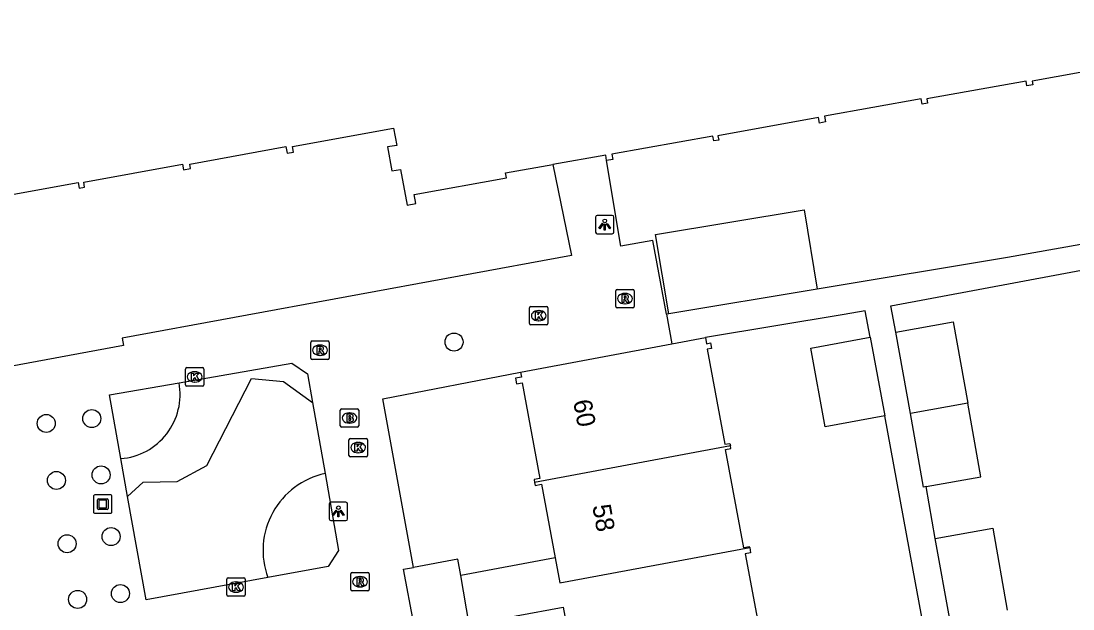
# Model space of a CAD drawing. Extents: x 157793 to 159380, y 380882 to 382313.
# Drawn here: x 158574.9 to 158631.9, y 381410.4 to 381442.3 of the extents above; entities that cross this region are included whole.
import ezdxf

# ---------------------------------------------------------------- set-up
doc = ezdxf.new("R2010")
doc.units = 0
for name, color, linetype in [('IMGEO_Boom', 7, 'Continuous'), ('IMGEO_Brandkraan', 7, 'Continuous'), ('IMGEO_Groenvoorziening', 7, 'Continuous'), ('IMGEO_Kolk', 7, 'Continuous'), ('IMGEO_Kunstobject', 7, 'Continuous'), ('IMGEO_Lichtpunt', 7, 'Continuous'), ('IMGEO_Pand', 7, 'Continuous'), ('IMGEO_Pand_nummerreeks', 7, 'Continuous'), ('IMGEO_Rioolput', 7, 'Continuous'), ('IMGEO_Voetpad_open', 7, 'Continuous')]:
    doc.layers.add(name, color=color, linetype=linetype)

msp = doc.modelspace()

# ---------------------------------------------------------------- linework, layer by layer
at = {"layer": 'IMGEO_Boom'}
for centre in [(158598.351, 381424.877), (158576.221, 381420.458), (158578.697, 381420.726), (158579.197, 381417.667), (158576.777, 381417.366), (158579.744, 381414.324), (158577.358, 381413.935), (158580.25, 381411.229), (158577.927, 381410.913)]:
    msp.add_circle(centre, 0.489, dxfattribs=at)
at = {"layer": 'IMGEO_Brandkraan'}
for p, q in [((158592.179, 381420.33), (158592.179, 381421.182)), ((158592.254, 381421.256), (158593.106, 381421.256)), ((158592.667, 381421.036), (158592.692, 381421.036)), ((158593.18, 381421.182), (158593.18, 381420.33)), ((158592.69, 381420.476), (158592.665, 381420.476)), ((158593.106, 381420.256), (158592.254, 381420.256))]:
    msp.add_line(p, q, dxfattribs=at)
for points in [[(158592.179, 381420.33), (158592.179, 381421.182)], [(158592.254, 381421.256), (158593.106, 381421.256)], [(158592.527, 381420.956), (158592.527, 381420.556), (158592.74, 381420.556)], [(158592.758, 381420.956), (158592.527, 381420.956)], [(158592.706, 381420.875), (158592.652, 381420.875), (158592.652, 381420.799)], [(158593.18, 381421.182), (158593.18, 381420.33)], [(158592.652, 381420.799), (158592.705, 381420.799)], [(158592.714, 381420.723), (158592.652, 381420.723), (158592.652, 381420.642)], [(158592.652, 381420.642), (158592.714, 381420.642)], [(158593.106, 381420.256), (158592.254, 381420.256)]]:
    msp.add_lwpolyline(points, dxfattribs=at)
for centre, radius, start, end in [((158592.256, 381421.18), 0.0765, 91.552, 178.448), ((158592.256, 381421.18), 0.0765, 91.552, 178.448), ((158592.707, 381420.837), 0.0379, 267.8285, 90.9355), ((158592.762, 381420.811), 0.145, 59.4692, 91.5367), ((158592.787, 381420.858), 0.0922, 285.5137, 58.1501), ((158593.104, 381421.18), 0.0765, 1.552, 88.448), ((158593.104, 381421.18), 0.0765, 1.552, 88.448), ((158592.256, 381420.332), 0.0765, 181.552, 268.448), ((158592.256, 381420.332), 0.0765, 181.552, 268.448), ((158592.715, 381420.682), 0.0404, 269.8759, 90.5077), ((158592.746, 381420.807), 0.251, 268.6676, 293.5347), ((158592.792, 381420.666), 0.105, 301.3115, 78.989), ((158593.104, 381420.332), 0.0765, 271.552, 358.448), ((158593.104, 381420.332), 0.0765, 271.552, 358.448)]:
    msp.add_arc(centre, radius, start, end, dxfattribs=at)
for centre, major_axis, ratio, start_param, end_param in [((158592.666, 381420.756), (-0.387, 0.002), 0.722429, 4.712389, 7.853982), ((158592.691, 381420.756), (-0.39, 0.002), 0.717154, 1.570796, 4.712389)]:
    msp.add_ellipse(centre, major_axis=major_axis, ratio=ratio, start_param=start_param, end_param=end_param, dxfattribs=at)
at = {"layer": 'IMGEO_Groenvoorziening'}
msp.add_lwpolyline([(158580.637, 381416.492), (158581.481, 381417.274), (158583.322, 381417.306), (158584.936, 381418.178), (158587.358, 381422.892), (158589.102, 381422.731), (158590.671, 381421.596)], dxfattribs=at)
for centre, radius, start, end in [((158580, 381422.027), 3.487, 274.4274, 10.4758), ((158592.24, 381413.579), 4.254, 102.0402, 200.4364)]:
    msp.add_arc(centre, radius, start, end, dxfattribs=at)
at = {"layer": 'IMGEO_Kolk'}
for p, q in [((158602.449, 381425.881), (158602.449, 381426.733)), ((158602.524, 381426.807), (158603.376, 381426.807)), ((158602.937, 381426.587), (158602.962, 381426.587)), ((158603.45, 381426.733), (158603.45, 381425.881)), ((158602.96, 381426.027), (158602.935, 381426.027)), ((158603.376, 381425.807), (158602.524, 381425.807)), ((158583.777, 381422.561), (158583.777, 381423.413)), ((158583.852, 381423.487), (158584.704, 381423.487)), ((158584.265, 381423.267), (158584.29, 381423.267)), ((158584.778, 381423.413), (158584.778, 381422.561)), ((158584.288, 381422.707), (158584.263, 381422.707)), ((158584.704, 381422.487), (158583.852, 381422.487)), ((158592.65, 381418.725), (158592.65, 381419.577)), ((158592.725, 381419.651), (158593.577, 381419.651)), ((158593.138, 381419.431), (158593.163, 381419.431)), ((158593.651, 381419.577), (158593.651, 381418.725)), ((158593.577, 381418.651), (158592.725, 381418.651)), ((158593.161, 381418.871), (158593.136, 381418.871)), ((158586.018, 381411.158), (158586.018, 381412.01)), ((158586.093, 381412.084), (158586.945, 381412.084)), ((158586.506, 381411.864), (158586.531, 381411.864)), ((158587.019, 381412.01), (158587.019, 381411.158)), ((158586.529, 381411.304), (158586.504, 381411.304)), ((158586.945, 381411.084), (158586.093, 381411.084))]:
    msp.add_line(p, q, dxfattribs=at)
for points in [[(158602.449, 381425.881), (158602.449, 381426.733)], [(158602.524, 381426.807), (158603.376, 381426.807)], [(158603.45, 381426.733), (158603.45, 381425.881)], [(158602.77, 381426.507), (158602.893, 381426.507), (158602.893, 381426.356), (158603.023, 381426.507), (158603.187, 381426.507), (158603.041, 381426.356), (158603.194, 381426.107), (158603.042, 381426.107), (158602.957, 381426.271), (158602.893, 381426.204), (158602.893, 381426.107), (158602.77, 381426.107), (158602.77, 381426.507)], [(158603.376, 381425.807), (158602.524, 381425.807)], [(158583.777, 381422.561), (158583.777, 381423.413)], [(158583.852, 381423.487), (158584.704, 381423.487)], [(158584.098, 381423.187), (158584.221, 381423.187), (158584.221, 381423.036), (158584.351, 381423.187), (158584.515, 381423.187), (158584.369, 381423.036), (158584.522, 381422.787), (158584.37, 381422.787), (158584.285, 381422.951), (158584.221, 381422.884), (158584.221, 381422.787), (158584.098, 381422.787), (158584.098, 381423.187)], [(158584.778, 381423.413), (158584.778, 381422.561)], [(158584.704, 381422.487), (158583.852, 381422.487)], [(158592.65, 381418.725), (158592.65, 381419.577)], [(158592.725, 381419.651), (158593.577, 381419.651)], [(158592.971, 381419.351), (158593.094, 381419.351), (158593.094, 381419.2), (158593.224, 381419.351), (158593.388, 381419.351), (158593.242, 381419.2), (158593.395, 381418.951), (158593.243, 381418.951), (158593.158, 381419.115), (158593.094, 381419.048), (158593.094, 381418.951), (158592.971, 381418.951), (158592.971, 381419.351)], [(158593.651, 381419.577), (158593.651, 381418.725)], [(158593.577, 381418.651), (158592.725, 381418.651)], [(158586.018, 381411.158), (158586.018, 381412.01)], [(158586.093, 381412.084), (158586.945, 381412.084)], [(158586.339, 381411.784), (158586.462, 381411.784), (158586.462, 381411.633), (158586.592, 381411.784), (158586.756, 381411.784), (158586.61, 381411.633), (158586.763, 381411.384), (158586.611, 381411.384), (158586.526, 381411.548), (158586.462, 381411.481), (158586.462, 381411.384), (158586.339, 381411.384), (158586.339, 381411.784)], [(158587.019, 381412.01), (158587.019, 381411.158)], [(158586.945, 381411.084), (158586.093, 381411.084)]]:
    msp.add_lwpolyline(points, dxfattribs=at)
for centre, start, end in [((158602.526, 381426.731), 91.552, 178.448), ((158602.526, 381426.731), 91.552, 178.448), ((158603.374, 381426.731), 1.552, 88.448), ((158603.374, 381426.731), 1.552, 88.448), ((158602.526, 381425.883), 181.552, 268.448), ((158602.526, 381425.883), 181.552, 268.448), ((158603.374, 381425.883), 271.552, 358.448), ((158603.374, 381425.883), 271.552, 358.448), ((158583.854, 381423.411), 91.552, 178.448), ((158583.854, 381423.411), 91.552, 178.448), ((158584.702, 381423.411), 1.552, 88.448), ((158584.702, 381423.411), 1.552, 88.448), ((158583.854, 381422.563), 181.552, 268.448), ((158583.854, 381422.563), 181.552, 268.448), ((158584.702, 381422.563), 271.552, 358.448), ((158584.702, 381422.563), 271.552, 358.448), ((158592.727, 381419.575), 91.552, 178.448), ((158592.727, 381419.575), 91.552, 178.448), ((158593.575, 381419.575), 1.552, 88.448), ((158593.575, 381419.575), 1.552, 88.448), ((158592.727, 381418.727), 181.552, 268.448), ((158592.727, 381418.727), 181.552, 268.448), ((158593.575, 381418.727), 271.552, 358.448), ((158593.575, 381418.727), 271.552, 358.448), ((158586.095, 381412.008), 91.552, 178.448), ((158586.095, 381412.008), 91.552, 178.448), ((158586.943, 381412.008), 1.552, 88.448), ((158586.943, 381412.008), 1.552, 88.448), ((158586.095, 381411.16), 181.552, 268.448), ((158586.095, 381411.16), 181.552, 268.448), ((158586.943, 381411.16), 271.552, 358.448), ((158586.943, 381411.16), 271.552, 358.448)]:
    msp.add_arc(centre, 0.0765, start, end, dxfattribs=at)
for centre, major_axis, ratio, start_param, end_param in [((158602.936, 381426.307), (-0.387, 0.002), 0.722429, 4.712389, 7.853982), ((158602.961, 381426.307), (-0.39, 0.002), 0.717154, 1.570796, 4.712389), ((158584.264, 381422.987), (-0.387, 0.002), 0.722429, 4.712389, 7.853982), ((158584.289, 381422.987), (-0.39, 0.002), 0.717154, 1.570796, 4.712389), ((158593.137, 381419.151), (-0.387, 0.002), 0.722429, 4.712389, 7.853982), ((158593.162, 381419.151), (-0.39, 0.002), 0.717154, 1.570796, 4.712389), ((158586.505, 381411.584), (-0.387, 0.002), 0.722429, 4.712389, 7.853982), ((158586.53, 381411.584), (-0.39, 0.002), 0.717154, 1.570796, 4.712389)]:
    msp.add_ellipse(centre, major_axis=major_axis, ratio=ratio, start_param=start_param, end_param=end_param, dxfattribs=at)
at = {"layer": 'IMGEO_Kunstobject'}
for p, q in [((158578.787, 381416.5), (158578.787, 381415.659)), ((158578.787, 381416.5), (158578.787, 381415.659)), ((158579.703, 381416.584), (158578.862, 381416.584)), ((158579.703, 381416.584), (158578.862, 381416.584)), ((158579.001, 381415.848), (158579.001, 381416.322)), ((158579.051, 381416.372), (158579.525, 381416.372)), ((158579.081, 381416.272), (158579.081, 381415.898)), ((158579.475, 381416.292), (158579.101, 381416.292)), ((158579.495, 381415.898), (158579.495, 381416.272)), ((158579.575, 381416.322), (158579.575, 381415.848)), ((158579.787, 381415.668), (158579.787, 381416.509)), ((158579.787, 381415.668), (158579.787, 381416.509)), ((158579.525, 381415.798), (158579.051, 381415.798)), ((158579.101, 381415.878), (158579.475, 381415.878)), ((158578.871, 381415.584), (158579.712, 381415.584)), ((158578.871, 381415.584), (158579.712, 381415.584))]:
    msp.add_line(p, q, dxfattribs=at)
for centre, radius, start, end in [((158578.865, 381416.506), 0.0779, 92.4484, 184.2845), ((158578.865, 381416.506), 0.0779, 92.4484, 184.2845), ((158579.051, 381416.322), 0.05, 90, 180), ((158579.101, 381416.272), 0.02, 90, 180), ((158579.475, 381416.272), 0.02, 360, 90), ((158579.525, 381416.322), 0.05, 360, 90), ((158579.709, 381416.506), 0.0779, 2.4484, 94.2845), ((158579.709, 381416.506), 0.0779, 2.4484, 94.2845), ((158579.051, 381415.848), 0.05, 180, 270), ((158579.101, 381415.898), 0.02, 180, 270), ((158579.475, 381415.898), 0.02, 270, 0), ((158579.525, 381415.848), 0.05, 270, 0), ((158578.865, 381415.662), 0.0779, 182.4484, 274.2845), ((158578.865, 381415.662), 0.0779, 182.4484, 274.2845), ((158579.709, 381415.662), 0.0779, 272.4484, 4.2845), ((158579.709, 381415.662), 0.0779, 272.4484, 4.2845)]:
    msp.add_arc(centre, radius, start, end, dxfattribs=at)
at = {"layer": 'IMGEO_Lichtpunt'}
for p, q in [((158606.933, 381431.748), (158606.125, 381431.748)), ((158606.933, 381431.748), (158606.125, 381431.748)), ((158606.031, 381431.653), (158606.031, 381430.846)), ((158606.031, 381431.653), (158606.031, 381430.846)), ((158607.027, 381430.846), (158607.027, 381431.653)), ((158607.027, 381430.846), (158607.027, 381431.653)), ((158606.125, 381430.752), (158606.933, 381430.752)), ((158606.125, 381430.752), (158606.933, 381430.752)), ((158591.577, 381416.092), (158591.577, 381415.285)), ((158591.577, 381416.092), (158591.577, 381415.285)), ((158592.479, 381416.187), (158591.671, 381416.187)), ((158592.479, 381416.187), (158591.671, 381416.187)), ((158592.573, 381415.285), (158592.573, 381416.092)), ((158592.573, 381415.285), (158592.573, 381416.092)), ((158591.671, 381415.191), (158592.479, 381415.191)), ((158591.671, 381415.191), (158592.479, 381415.191))]:
    msp.add_line(p, q, dxfattribs=at)
for points in [[(158606.405, 381431.317), (158606.444, 381431.289), (158606.256, 381431.027), (158606.218, 381431.054), (158606.405, 381431.317)], [(158606.507, 381431.269), (158606.554, 381431.269), (158606.554, 381430.947), (158606.507, 381430.947), (158606.507, 381431.269)], [(158606.617, 381431.289), (158606.655, 381431.316), (158606.842, 381431.054), (158606.803, 381431.026), (158606.617, 381431.289)], [(158591.951, 381415.756), (158591.99, 381415.728), (158591.802, 381415.466), (158591.764, 381415.493), (158591.951, 381415.756)], [(158592.053, 381415.708), (158592.1, 381415.708), (158592.1, 381415.386), (158592.053, 381415.386), (158592.053, 381415.708)], [(158592.163, 381415.728), (158592.201, 381415.755), (158592.388, 381415.493), (158592.349, 381415.465), (158592.163, 381415.728)]]:
    msp.add_lwpolyline(points, dxfattribs=at)
for centre in [(158606.53, 381431.451), (158592.076, 381415.89)]:
    msp.add_circle(centre, 0.0994, dxfattribs=at)
for centre, start, end in [((158606.125, 381431.653), 90, 180), ((158606.125, 381431.653), 90, 180), ((158606.933, 381431.653), 0, 90), ((158606.933, 381431.653), 0, 90), ((158606.125, 381430.846), 180, 270), ((158606.125, 381430.846), 180, 270), ((158606.933, 381430.846), 270, 0), ((158606.933, 381430.846), 270, 360), ((158591.671, 381416.092), 90, 180), ((158591.671, 381416.092), 90, 180), ((158592.479, 381416.092), 0, 90), ((158592.479, 381416.092), 0, 90), ((158591.671, 381415.285), 180, 270), ((158591.671, 381415.285), 180, 270), ((158592.479, 381415.285), 270, 0), ((158592.479, 381415.285), 270, 360)]:
    msp.add_arc(centre, 0.0946, start, end, dxfattribs=at)
at = {"layer": 'IMGEO_Pand'}
for points in [[(158634.924, 381439.977), (158629.718, 381439.036), (158629.756, 381438.827), (158629.443, 381438.77), (158629.395, 381439.037), (158624.009, 381438.063), (158624.049, 381437.839), (158623.755, 381437.786), (158623.703, 381438.073), (158618.459, 381437.125), (158618.516, 381436.815), (158618.186, 381436.755), (158618.132, 381437.055), (158612.672, 381436.068), (158612.714, 381435.837), (158612.443, 381435.788), (158612.395, 381436.054), (158606.914, 381435.063), (158606.964, 381434.786), (158606.633, 381434.726)], [(158572.848, 381432.612), (158577.949, 381433.535), (158578.006, 381433.219), (158578.308, 381433.274), (158578.257, 381433.557), (158583.624, 381434.528), (158583.679, 381434.221), (158584.053, 381434.288), (158584.008, 381434.534), (158589.231, 381435.479), (158589.296, 381435.122), (158589.639, 381435.184), (158589.584, 381435.494), (158595.07, 381436.486), (158595.24, 381435.548), (158594.744, 381435.458), (158594.979, 381434.159), (158595.455, 381434.245), (158595.806, 381432.304), (158596.284, 381432.39), (158596.196, 381432.877), (158601.203, 381433.783), (158601.152, 381434.062), (158603.708, 381434.507)], [(158606.633, 381434.726), (158606.582, 381435.008), (158603.708, 381434.507)], [(158609.999, 381426.408), (158609.285, 381430.706), (158617.343, 381432.045), (158618.057, 381427.747)], [(158618.057, 381427.747), (158609.999, 381426.408)], [(158622.327, 381425.413), (158625.441, 381425.968), (158626.228, 381421.561)], [(158623.115, 381420.996), (158622.327, 381425.413)], [(158610.178, 381424.777), (158611.995, 381425.114)], [(158611.995, 381425.114), (158612.056, 381424.786), (158612.276, 381424.827), (158612.331, 381424.528), (158612.092, 381424.484), (158613.049, 381419.329), (158613.321, 381419.379), (158613.346, 381419.24)], [(158621.723, 381420.876), (158618.494, 381420.28), (158617.705, 381424.546), (158620.934, 381425.143)], [(158620.934, 381425.143), (158621.723, 381420.876)], [(158601.962, 381423.251), (158610.178, 381424.777)], [(158601.962, 381423.251), (158602.013, 381422.975), (158601.681, 381422.913), (158601.738, 381422.607), (158602.043, 381422.663), (158603.006, 381417.479), (158602.694, 381417.421), (158602.723, 381417.263)], [(158626.228, 381421.561), (158623.115, 381420.996)], [(158623.964, 381417.032), (158626.941, 381417.564), (158626.228, 381421.561)], [(158623.964, 381417.032), (158623.827, 381417.008), (158623.115, 381420.996)], [(158613.346, 381419.24), (158602.723, 381417.263)], [(158614.394, 381413.722), (158614.386, 381413.763), (158614.075, 381413.706), (158613.084, 381419.041), (158613.373, 381419.094), (158613.346, 381419.24)], [(158602.723, 381417.263), (158602.754, 381417.098), (158603.093, 381417.161), (158603.836, 381413.164)], [(158624.467, 381414.216), (158627.581, 381414.771), (158628.375, 381410.322)], [(158625.266, 381409.741), (158624.467, 381414.216)], [(158603.836, 381413.164), (158604.088, 381411.807), (158614.394, 381413.722)], [(158614.394, 381413.722), (158614.446, 381413.44), (158614.152, 381413.386), (158615.137, 381408.08)], [(158598.726, 381412.214), (158598.562, 381413.099), (158596.15, 381412.651)], [(158603.836, 381413.164), (158598.726, 381412.214)], [(158596.162, 381409.582), (158595.611, 381412.551), (158596.15, 381412.651)], [(158599.18, 381409.551), (158598.726, 381412.214)], [(158599.18, 381409.551), (158604.268, 381410.497), (158605.065, 381406.211)]]:
    msp.add_lwpolyline(points, dxfattribs=at)
at = {"layer": 'IMGEO_Rioolput'}
for p, q in [((158607.201, 381427.734), (158608.053, 381427.734)), ((158607.126, 381426.808), (158607.126, 381427.66)), ((158607.614, 381427.514), (158607.639, 381427.514)), ((158608.127, 381427.66), (158608.127, 381426.808)), ((158608.053, 381426.734), (158607.201, 381426.734)), ((158607.637, 381426.954), (158607.612, 381426.954)), ((158590.577, 381424.008), (158590.577, 381424.86)), ((158590.652, 381424.934), (158591.504, 381424.934)), ((158591.578, 381424.86), (158591.578, 381424.008)), ((158591.065, 381424.714), (158591.09, 381424.714)), ((158591.504, 381423.934), (158590.652, 381423.934)), ((158591.088, 381424.154), (158591.063, 381424.154)), ((158592.749, 381411.445), (158592.749, 381412.297)), ((158592.824, 381412.371), (158593.676, 381412.371)), ((158593.75, 381412.297), (158593.75, 381411.445)), ((158593.237, 381412.151), (158593.262, 381412.151)), ((158593.676, 381411.371), (158592.824, 381411.371)), ((158593.26, 381411.591), (158593.235, 381411.591))]:
    msp.add_line(p, q, dxfattribs=at)
for points in [[(158607.201, 381427.734), (158608.053, 381427.734)], [(158607.126, 381426.808), (158607.126, 381427.66)], [(158607.715, 381427.432), (158607.463, 381427.434), (158607.463, 381427.034)], [(158607.463, 381427.034), (158607.587, 381427.034), (158607.587, 381427.196), (158607.598, 381427.196)], [(158607.641, 381427.353), (158607.587, 381427.353), (158607.587, 381427.272)], [(158607.587, 381427.272), (158607.639, 381427.272)], [(158607.645, 381427.167), (158607.716, 381427.034), (158607.856, 381427.034), (158607.791, 381427.16)], [(158608.127, 381427.66), (158608.127, 381426.808)], [(158608.053, 381426.734), (158607.201, 381426.734)], [(158590.577, 381424.008), (158590.577, 381424.86)], [(158590.652, 381424.934), (158591.504, 381424.934)], [(158591.578, 381424.86), (158591.578, 381424.008)], [(158591.166, 381424.632), (158590.914, 381424.634), (158590.914, 381424.234)], [(158590.914, 381424.234), (158591.038, 381424.234), (158591.038, 381424.396), (158591.049, 381424.396)], [(158591.092, 381424.553), (158591.038, 381424.553), (158591.038, 381424.472)], [(158591.038, 381424.472), (158591.09, 381424.472)], [(158591.096, 381424.367), (158591.167, 381424.234), (158591.307, 381424.234), (158591.242, 381424.36)], [(158591.504, 381423.934), (158590.652, 381423.934)], [(158592.749, 381411.445), (158592.749, 381412.297)], [(158592.824, 381412.371), (158593.676, 381412.371)], [(158593.75, 381412.297), (158593.75, 381411.445)], [(158593.338, 381412.069), (158593.086, 381412.071), (158593.086, 381411.671)], [(158593.086, 381411.671), (158593.21, 381411.671), (158593.21, 381411.833), (158593.221, 381411.833)], [(158593.264, 381411.99), (158593.21, 381411.99), (158593.21, 381411.909)], [(158593.21, 381411.909), (158593.262, 381411.909)], [(158593.268, 381411.804), (158593.339, 381411.671), (158593.479, 381411.671), (158593.414, 381411.797)], [(158593.676, 381411.371), (158592.824, 381411.371)]]:
    msp.add_lwpolyline(points, dxfattribs=at)
for centre, radius, start, end in [((158607.203, 381427.658), 0.0765, 91.552, 178.448), ((158607.203, 381427.658), 0.0765, 91.552, 178.448), ((158608.051, 381427.658), 0.0765, 1.552, 88.448), ((158608.051, 381427.658), 0.0765, 1.552, 88.448), ((158607.597, 381427.143), 0.0533, 26.0293, 88.6989), ((158607.623, 381427.461), 0.19, 274.7715, 282.9687), ((158607.647, 381427.257), 0.0964, 77.0061, 93.1865), ((158607.661, 381427.314), 0.0378, 276.6634, 79.6772), ((158607.714, 381427.322), 0.109, 350.3612, 89.416), ((158607.712, 381427.322), 0.112, 277.5842, 350.9817), ((158607.696, 381427.107), 0.108, 29.5134, 73.7905), ((158607.203, 381426.81), 0.0765, 181.552, 268.448), ((158607.203, 381426.81), 0.0765, 181.552, 268.448), ((158608.051, 381426.81), 0.0765, 271.552, 358.448), ((158608.051, 381426.81), 0.0765, 271.552, 358.448), ((158590.654, 381424.858), 0.0765, 91.552, 178.448), ((158590.654, 381424.858), 0.0765, 91.552, 178.448), ((158591.502, 381424.858), 0.0765, 1.552, 88.448), ((158591.502, 381424.858), 0.0765, 1.552, 88.448), ((158591.048, 381424.343), 0.0533, 26.0293, 88.6989), ((158591.074, 381424.661), 0.19, 274.7715, 282.9687), ((158591.098, 381424.457), 0.0964, 77.0061, 93.1865), ((158591.112, 381424.514), 0.0378, 276.6634, 79.6772), ((158591.165, 381424.522), 0.109, 350.3612, 89.416), ((158591.163, 381424.522), 0.112, 277.5842, 350.9817), ((158591.147, 381424.307), 0.108, 29.5134, 73.7905), ((158590.654, 381424.01), 0.0765, 181.552, 268.448), ((158590.654, 381424.01), 0.0765, 181.552, 268.448), ((158591.502, 381424.01), 0.0765, 271.552, 358.448), ((158591.502, 381424.01), 0.0765, 271.552, 358.448), ((158592.826, 381412.295), 0.0765, 91.552, 178.448), ((158592.826, 381412.295), 0.0765, 91.552, 178.448), ((158593.674, 381412.295), 0.0765, 1.552, 88.448), ((158593.674, 381412.295), 0.0765, 1.552, 88.448), ((158593.22, 381411.78), 0.0533, 26.0293, 88.6989), ((158593.246, 381412.098), 0.19, 274.7715, 282.9687), ((158593.27, 381411.894), 0.0964, 77.0061, 93.1865), ((158593.284, 381411.951), 0.0378, 276.6634, 79.6772), ((158593.337, 381411.959), 0.109, 350.3612, 89.416), ((158593.335, 381411.959), 0.112, 277.5842, 350.9817), ((158593.319, 381411.744), 0.108, 29.5134, 73.7905), ((158592.826, 381411.447), 0.0765, 181.552, 268.448), ((158592.826, 381411.447), 0.0765, 181.552, 268.448), ((158593.674, 381411.447), 0.0765, 271.552, 358.448), ((158593.674, 381411.447), 0.0765, 271.552, 358.448)]:
    msp.add_arc(centre, radius, start, end, dxfattribs=at)
for centre, major_axis, ratio, start_param, end_param in [((158607.613, 381427.234), (-0.387, 0.002), 0.722429, 4.712389, 7.853982), ((158607.638, 381427.234), (-0.39, 0.002), 0.717154, 1.570796, 4.712389), ((158591.064, 381424.434), (-0.387, 0.002), 0.722429, 4.712389, 7.853982), ((158591.089, 381424.434), (-0.39, 0.002), 0.717154, 1.570796, 4.712389), ((158593.236, 381411.871), (-0.387, 0.002), 0.722429, 4.712389, 7.853982), ((158593.261, 381411.871), (-0.39, 0.002), 0.717154, 1.570796, 4.712389)]:
    msp.add_ellipse(centre, major_axis=major_axis, ratio=ratio, start_param=start_param, end_param=end_param, dxfattribs=at)
at = {"layer": 'IMGEO_Voetpad_open'}
for points in [[(158603.708, 381434.507), (158604.726, 381429.565), (158580.335, 381425.092), (158580.41, 381424.683), (158573.264, 381423.363), (158571.616, 381425.307), (158568.364, 381443.732), (158570.092, 381444.076), (158569.31, 381448.272)], [(158609.882, 381426.387), (158609.148, 381430.386), (158607.403, 381430.079), (158606.633, 381434.726)], [(158647.779, 381432.905), (158628.384, 381429.463), (158618.057, 381427.747)], [(158622.327, 381425.413), (158622.06, 381426.849), (158633.761, 381429.023)], [(158620.934, 381425.143), (158620.67, 381426.57), (158619.52, 381426.377), (158611.995, 381425.114)], [(158609.999, 381426.408), (158609.882, 381426.387)], [(158609.882, 381426.387), (158610.178, 381424.777)], [(158583.429, 381422.661), (158589.545, 381423.722), (158590.394, 381423.159), (158590.671, 381421.596)], [(158596.15, 381412.651), (158594.491, 381421.804), (158601.962, 381423.251)], [(158580.269, 381418.55), (158579.651, 381422.006), (158583.429, 381422.661)], [(158590.671, 381421.596), (158591.353, 381417.74)], [(158626.401, 381402.759), (158625.111, 381402.519), (158623.394, 381411.82), (158621.723, 381420.876)], [(158580.637, 381416.492), (158580.269, 381418.55)], [(158591.353, 381417.74), (158592.091, 381413.571), (158591.519, 381412.691), (158588.254, 381412.094)], [(158624.467, 381414.216), (158623.964, 381417.032)], [(158588.254, 381412.094), (158581.639, 381410.885), (158580.637, 381416.492)]]:
    msp.add_lwpolyline(points, dxfattribs=at)

# ---------------------------------------------------------------- texts
at = {"layer": 'IMGEO_Pand_nummerreeks'}
for s, rotation, p in [('60', 280.3508, (158604.812, 381421.67)), ('58', 280.3531, (158605.851, 381415.983))]:
    msp.add_text(s, height=1, rotation=rotation, dxfattribs=at).set_placement(p)

doc.saveas('drawing.dxf')
